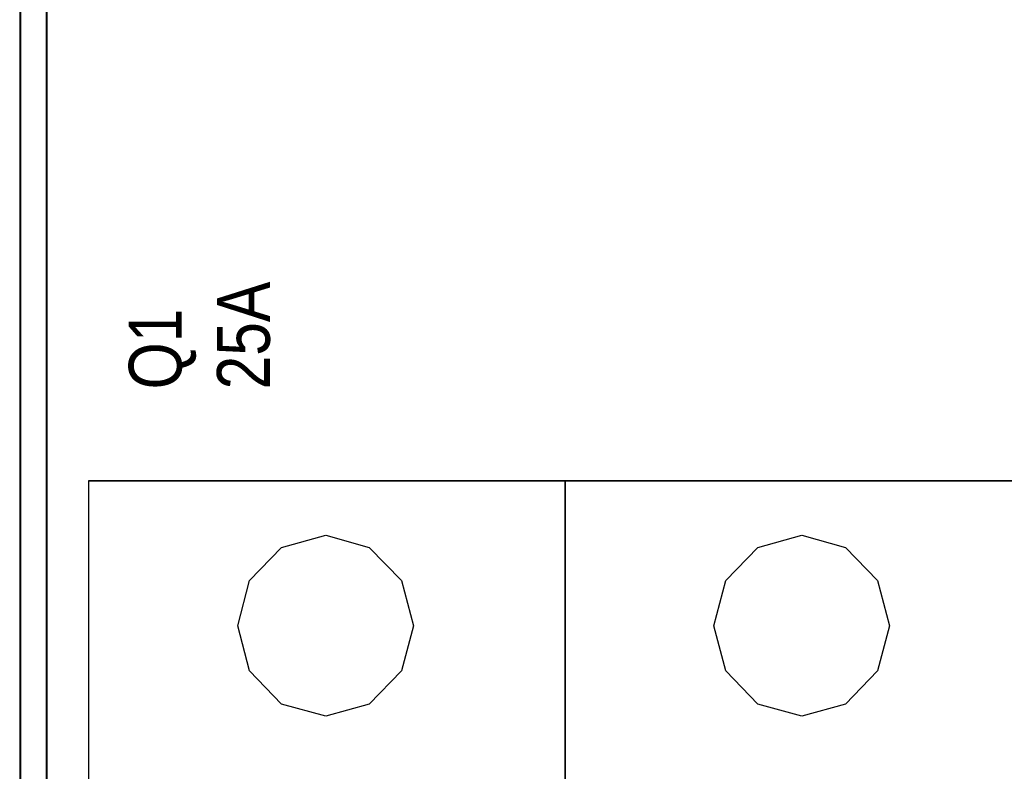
# Model space of a CAD drawing. Header units: millimetres. Extents: x -1290 to 1795, y -4192 to -1311.
# Tile 581 of 656: x 1070 to 1081, y -2912 to -2903. Entities that reach past the tile are written whole.
import ezdxf

# ---------------------------------------------------------------- set-up
doc = ezdxf.new("R2010")
doc.units = ezdxf.units.MM
doc.layers.add('45', color=7, linetype='Continuous')
doc.layers.add('Aparatura', color=7, linetype='Continuous', lineweight=13)
doc.styles.get("Standard").update_dxf_attribs({"font": 'ARIALN.TTF', "width": 0.8})

# ---------------------------------------------------------------- blocks, each defined once
blk = doc.blocks.new('*U380')
at = {"layer": '45', "color": 255}
for points in [[(387.485178, -82.673525), (414.508203, -82.673525), (414.508203, -167.640682), (387.485178, -167.640682), (387.485178, -82.673525)], [(414.497461, -82.673525), (441.515114, -82.673525), (441.515114, -167.640682), (414.497461, -167.640682), (414.497461, -82.673525)]]:
    blk.add_lwpolyline(points, close=True, dxfattribs=at)
at = {"layer": '45', "color": 159}
for points in [[(387.485178, -82.673525), (414.508203, -82.673525), (414.508203, -167.640682), (387.485178, -167.640682), (387.485178, -82.673525)], [(414.497461, -82.673525), (441.515114, -82.673525), (441.515114, -167.640682), (414.497461, -167.640682), (414.497461, -82.673525)]]:
    blk.add_lwpolyline(points, close=True, dxfattribs=at)
at = {"layer": '45', "color": 7}
blk.add_lwpolyline([(387.488759, -82.678911), (414.502832, -82.678911), (414.502832, -167.635296), (387.488759, -167.635296), (387.488759, -82.678911)], close=True, dxfattribs=at)
at = {"layer": '45', "color": 179}
for points in [[(414.501041, -82.678911), (441.511534, -82.678911), (441.511534, -167.635296), (414.501041, -167.635296), (414.501041, -82.678911)], [(395.924726, -90.903379), (396.601708, -88.341367), (398.410437, -86.465038), (400.921986, -85.768723), (403.392193, -86.465038), (405.221593, -88.341367), (405.898575, -90.903379), (405.221593, -93.460076), (403.392193, -95.347036), (400.921986, -96.027404), (398.410437, -95.347036), (396.601708, -93.460076), (395.924726, -90.903379)], [(422.931638, -90.903379), (423.608619, -88.341367), (425.427684, -86.465038), (427.928898, -85.768723), (430.404273, -86.465038), (432.228505, -88.341367), (432.905486, -90.903379), (432.228505, -93.460076), (430.404273, -95.347036), (427.928898, -96.027404), (425.427684, -95.347036), (423.608619, -93.460076), (422.931638, -90.903379)]]:
    blk.add_lwpolyline(points, close=True, dxfattribs=at)

msp = doc.modelspace()

# ---------------------------------------------------------------- linework, layer by layer
at = {"layer": 'Aparatura', "color": 7, "lineweight": 13}
for points in [[(1070.008, -2914.367), (1070.008, -2912.165), (1070.008, -2910.469), (1070.008, -2910.265), (1070.008, -2893.866), (1070.008, -2893.673), (1070.008, -2891.977), (1070.008, -2889.775), (1069.695, -2889.775), (1069.695, -2891.977), (1069.695, -2893.673), (1069.695, -2893.866), (1069.695, -2910.265), (1069.695, -2910.469), (1069.695, -2912.165), (1069.695, -2914.367), (1070.008, -2914.367)], [(1070.002, -2914.361), (1070.002, -2912.16), (1070.002, -2910.465), (1070.002, -2910.26), (1070.002, -2893.87), (1070.002, -2893.678), (1070.002, -2891.982), (1070.002, -2889.782), (1069.701, -2889.782), (1069.701, -2891.982), (1069.701, -2893.678), (1069.701, -2893.87), (1069.701, -2910.26), (1069.701, -2910.465), (1069.701, -2912.16), (1069.701, -2914.361), (1070.002, -2914.361)], [(1069.695, -2910.267), (1069.695, -2893.864), (1069.695, -2910.267)], [(1069.995, -2910.267), (1069.995, -2893.864), (1069.995, -2910.267)], [(1069.695, -2910.254), (1069.695, -2910.471), (1069.695, -2910.254)], [(1069.995, -2910.254), (1069.995, -2910.471), (1069.995, -2910.254)], [(1069.695, -2910.458), (1069.695, -2912.167), (1069.695, -2910.458)], [(1069.995, -2910.458), (1069.995, -2912.167), (1069.995, -2910.458)]]:
    msp.add_lwpolyline(points, close=True, dxfattribs=at)
for points in [[(1069.701, -3000.171), (1069.701, -2983.793), (1069.701, -2983.601), (1069.701, -2979.705), (1069.701, -2974.305), (1069.701, -2972.105), (1069.701, -2970.409), (1069.701, -2970.205), (1069.701, -2953.827), (1069.701, -2953.622), (1069.701, -2949.726), (1069.701, -2944.327), (1069.701, -2942.138), (1069.701, -2940.431), (1069.701, -2940.239), (1069.701, -2923.848), (1069.701, -2923.644), (1069.701, -2919.748), (1069.701, -2914.361), (1069.701, -2912.16), (1069.701, -2910.465), (1069.701, -2910.26), (1069.701, -2893.87)], [(1069.708, -3000.176), (1069.708, -2983.796), (1069.708, -2983.604), (1069.708, -2979.707), (1069.708, -2974.308), (1069.708, -2972.107), (1069.708, -2970.411), (1069.708, -2970.207), (1069.708, -2953.827), (1069.708, -2953.623), (1069.708, -2949.726), (1069.708, -2944.327), (1069.708, -2942.138), (1069.708, -2940.43), (1069.708, -2940.238), (1069.708, -2923.847), (1069.708, -2923.642), (1069.708, -2919.746), (1069.708, -2914.358), (1069.708, -2912.157), (1069.708, -2910.462), (1069.708, -2910.257), (1069.708, -2893.866)]]:
    msp.add_lwpolyline(points, dxfattribs=at)

# ---------------------------------------------------------------- block references
ref = msp.add_blockref('*U380', (992.983, -2892.053), dxfattribs=dict(at, xscale=0.2, yscale=0.2, zscale=0.2))
ref.add_attrib('Oznaczenie', 'Q1', (1071.533, -2907.553), dxfattribs={"layer": '0', "height": 0.6, "rotation": 90, "flags": 2})
ref.add_attrib('Pr¹d znamionowy', '25A', (1072.533, -2907.553), dxfattribs={"layer": '0', "height": 0.6, "rotation": 90, "flags": 2})

doc.saveas('drawing.dxf')
